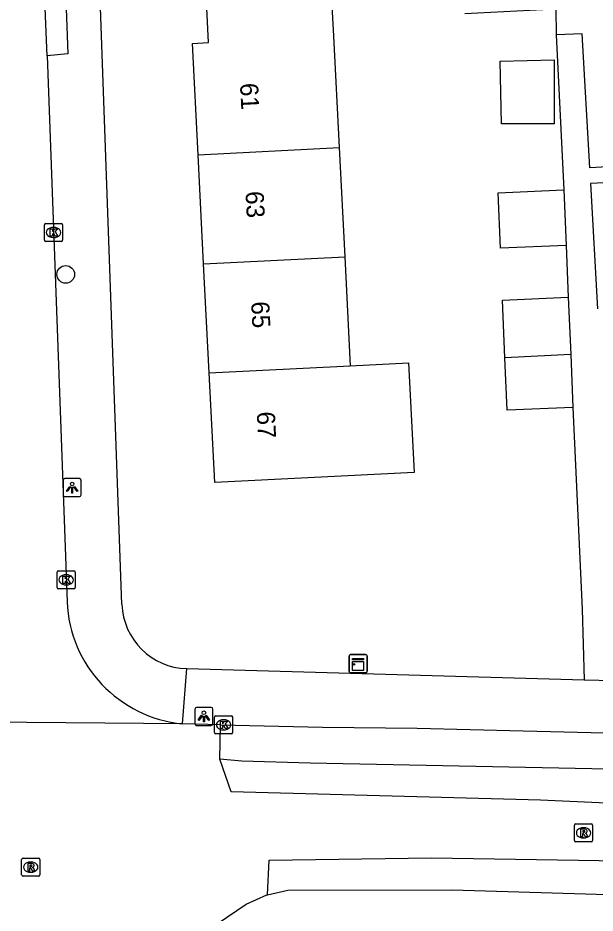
# Model space of a CAD drawing. Extents: x 161084 to 161928, y 385355 to 386522.
# Drawn here: x 161227.61 to 161259.55, y 386155.98 to 386205.55 of the extents above; entities that cross this region are included whole.
import ezdxf

# ---------------------------------------------------------------- set-up
doc = ezdxf.new("R2010")
doc.units = 0
for name, color, linetype in [('IMGEO_Boom', 7, 'Continuous'), ('IMGEO_Kast', 7, 'Continuous'), ('IMGEO_Kolk', 7, 'Continuous'), ('IMGEO_Lichtpunt', 7, 'Continuous'), ('IMGEO_Pand', 7, 'Continuous'), ('IMGEO_Pand_nummerreeks', 7, 'Continuous'), ('IMGEO_Rijbaan_lokaal_gesloten', 7, 'Continuous'), ('IMGEO_Rijbaan_lokaal_open', 7, 'Continuous'), ('IMGEO_Rioolput', 7, 'Continuous'), ('IMGEO_Voetpad_open', 7, 'Continuous')]:
    doc.layers.add(name, color=color, linetype=linetype)

msp = doc.modelspace()

# ---------------------------------------------------------------- linework, layer by layer
at = {"layer": 'IMGEO_Boom'}
msp.add_circle((161230.25, 386191.346), 0.489, dxfattribs=at)
at = {"layer": 'IMGEO_Kast'}
for p, q in [((161245.938, 386169.365), (161245.938, 386170.206)), ((161245.938, 386170.206), (161245.938, 386169.365)), ((161246.013, 386170.29), (161246.854, 386170.29)), ((161246.854, 386170.29), (161246.013, 386170.29)), ((161246.938, 386170.215), (161246.938, 386169.374)), ((161246.938, 386169.374), (161246.938, 386170.215)), ((161246.863, 386169.29), (161246.022, 386169.29)), ((161246.022, 386169.29), (161246.863, 386169.29))]:
    msp.add_line(p, q, dxfattribs=at)
for points in [[(161246.133, 386170.08), (161246.733, 386170.08), (161246.733, 386169.995), (161246.133, 386169.995), (161246.133, 386170.08)], [(161246.133, 386169.905), (161246.733, 386169.905), (161246.733, 386169.416), (161246.133, 386169.416), (161246.133, 386169.905)]]:
    msp.add_lwpolyline(points, dxfattribs=at)
msp.add_circle((161246.217, 386169.754), 0.0377, dxfattribs=at)
for centre, start, end in [((161246.016, 386170.212), 92.4484, 184.2845), ((161246.016, 386170.212), 92.4484, 184.2845), ((161246.86, 386170.212), 2.4484, 94.2845), ((161246.86, 386170.212), 2.4484, 94.2845), ((161246.016, 386169.368), 182.4484, 274.2845), ((161246.016, 386169.368), 182.4484, 274.2845), ((161246.86, 386169.368), 272.4484, 4.2845), ((161246.86, 386169.368), 272.4484, 4.2845)]:
    msp.add_arc(centre, 0.0779, start, end, dxfattribs=at)
at = {"layer": 'IMGEO_Kolk'}
for p, q in [((161229.076, 386193.24), (161229.076, 386194.092)), ((161229.151, 386194.166), (161230.003, 386194.166)), ((161230.077, 386194.092), (161230.077, 386193.24)), ((161229.564, 386193.946), (161229.589, 386193.946)), ((161230.003, 386193.166), (161229.151, 386193.166)), ((161229.587, 386193.386), (161229.562, 386193.386)), ((161229.778, 386174.007), (161229.778, 386174.859)), ((161229.853, 386174.933), (161230.705, 386174.933)), ((161230.266, 386174.713), (161230.291, 386174.713)), ((161230.779, 386174.859), (161230.779, 386174.007)), ((161230.289, 386174.153), (161230.264, 386174.153)), ((161230.705, 386173.933), (161229.853, 386173.933)), ((161238.492, 386165.98), (161238.492, 386166.832)), ((161238.567, 386166.906), (161239.419, 386166.906)), ((161239.493, 386166.832), (161239.493, 386165.98)), ((161238.98, 386166.686), (161239.005, 386166.686)), ((161239.419, 386165.906), (161238.567, 386165.906)), ((161239.003, 386166.126), (161238.978, 386166.126))]:
    msp.add_line(p, q, dxfattribs=at)
for points in [[(161229.076, 386193.24), (161229.076, 386194.092)], [(161229.151, 386194.166), (161230.003, 386194.166)], [(161230.077, 386194.092), (161230.077, 386193.24)], [(161229.397, 386193.866), (161229.52, 386193.866), (161229.52, 386193.715), (161229.65, 386193.866), (161229.814, 386193.866), (161229.668, 386193.715), (161229.821, 386193.466), (161229.669, 386193.466), (161229.584, 386193.63), (161229.52, 386193.563), (161229.52, 386193.466), (161229.397, 386193.466), (161229.397, 386193.866)], [(161230.003, 386193.166), (161229.151, 386193.166)], [(161229.778, 386174.007), (161229.778, 386174.859)], [(161229.853, 386174.933), (161230.705, 386174.933)], [(161230.779, 386174.859), (161230.779, 386174.007)], [(161230.099, 386174.633), (161230.222, 386174.633), (161230.222, 386174.482), (161230.352, 386174.633), (161230.516, 386174.633), (161230.37, 386174.482), (161230.523, 386174.233), (161230.371, 386174.233), (161230.286, 386174.397), (161230.222, 386174.33), (161230.222, 386174.233), (161230.099, 386174.233), (161230.099, 386174.633)], [(161230.705, 386173.933), (161229.853, 386173.933)], [(161238.492, 386165.98), (161238.492, 386166.832)], [(161238.567, 386166.906), (161239.419, 386166.906)], [(161239.493, 386166.832), (161239.493, 386165.98)], [(161238.813, 386166.606), (161238.936, 386166.606), (161238.936, 386166.455), (161239.066, 386166.606), (161239.23, 386166.606), (161239.084, 386166.455), (161239.237, 386166.206), (161239.085, 386166.206), (161239, 386166.37), (161238.936, 386166.303), (161238.936, 386166.206), (161238.813, 386166.206), (161238.813, 386166.606)], [(161239.419, 386165.906), (161238.567, 386165.906)]]:
    msp.add_lwpolyline(points, dxfattribs=at)
for centre, start, end in [((161229.153, 386194.09), 91.552, 178.448), ((161229.153, 386194.09), 91.552, 178.448), ((161230.001, 386194.09), 1.552, 88.448), ((161230.001, 386194.09), 1.552, 88.448), ((161229.153, 386193.242), 181.552, 268.448), ((161229.153, 386193.242), 181.552, 268.448), ((161230.001, 386193.242), 271.552, 358.448), ((161230.001, 386193.242), 271.552, 358.448), ((161229.855, 386174.857), 91.552, 178.448), ((161229.855, 386174.857), 91.552, 178.448), ((161230.703, 386174.857), 1.552, 88.448), ((161230.703, 386174.857), 1.552, 88.448), ((161229.855, 386174.009), 181.552, 268.448), ((161229.855, 386174.009), 181.552, 268.448), ((161230.703, 386174.009), 271.552, 358.448), ((161230.703, 386174.009), 271.552, 358.448), ((161238.569, 386166.83), 91.552, 178.448), ((161238.569, 386166.83), 91.552, 178.448), ((161239.417, 386166.83), 1.552, 88.448), ((161239.417, 386166.83), 1.552, 88.448), ((161238.569, 386165.982), 181.552, 268.448), ((161238.569, 386165.982), 181.552, 268.448), ((161239.417, 386165.982), 271.552, 358.448), ((161239.417, 386165.982), 271.552, 358.448)]:
    msp.add_arc(centre, 0.0765, start, end, dxfattribs=at)
for centre, major_axis, ratio, start_param, end_param in [((161229.563, 386193.666), (-0.387, 0.002), 0.722429, 4.712389, 7.853982), ((161229.588, 386193.666), (-0.39, 0.002), 0.717154, 1.570796, 4.712389), ((161230.265, 386174.433), (-0.387, 0.002), 0.722429, 4.712389, 7.853982), ((161230.29, 386174.433), (-0.39, 0.002), 0.717154, 1.570796, 4.712389), ((161238.979, 386166.406), (-0.387, 0.002), 0.722429, 4.712389, 7.853982), ((161239.004, 386166.406), (-0.39, 0.002), 0.717154, 1.570796, 4.712389)]:
    msp.add_ellipse(centre, major_axis=major_axis, ratio=ratio, start_param=start_param, end_param=end_param, dxfattribs=at)
at = {"layer": 'IMGEO_Lichtpunt'}
for p, q in [((161230.11, 386179.944), (161230.11, 386179.137)), ((161230.11, 386179.944), (161230.11, 386179.137)), ((161231.012, 386180.039), (161230.204, 386180.039)), ((161231.012, 386180.039), (161230.204, 386180.039)), ((161231.106, 386179.137), (161231.106, 386179.944)), ((161231.106, 386179.137), (161231.106, 386179.944)), ((161230.204, 386179.043), (161231.012, 386179.043)), ((161230.204, 386179.043), (161231.012, 386179.043)), ((161237.403, 386167.273), (161237.403, 386166.466)), ((161237.403, 386167.273), (161237.403, 386166.466)), ((161238.305, 386167.368), (161237.497, 386167.368)), ((161238.305, 386167.368), (161237.497, 386167.368)), ((161238.399, 386166.466), (161238.399, 386167.273)), ((161238.399, 386166.466), (161238.399, 386167.273)), ((161237.497, 386166.372), (161238.305, 386166.372)), ((161237.497, 386166.372), (161238.305, 386166.372))]:
    msp.add_line(p, q, dxfattribs=at)
for points in [[(161230.484, 386179.608), (161230.523, 386179.58), (161230.335, 386179.318), (161230.297, 386179.345), (161230.484, 386179.608)], [(161230.696, 386179.58), (161230.734, 386179.607), (161230.921, 386179.345), (161230.882, 386179.317), (161230.696, 386179.58)], [(161230.586, 386179.56), (161230.633, 386179.56), (161230.633, 386179.238), (161230.586, 386179.238), (161230.586, 386179.56)], [(161237.777, 386166.937), (161237.816, 386166.909), (161237.628, 386166.647), (161237.59, 386166.674), (161237.777, 386166.937)], [(161237.879, 386166.889), (161237.926, 386166.889), (161237.926, 386166.567), (161237.879, 386166.567), (161237.879, 386166.889)], [(161237.989, 386166.909), (161238.027, 386166.936), (161238.214, 386166.674), (161238.175, 386166.646), (161237.989, 386166.909)]]:
    msp.add_lwpolyline(points, dxfattribs=at)
for centre in [(161230.609, 386179.742), (161237.902, 386167.071)]:
    msp.add_circle(centre, 0.0994, dxfattribs=at)
for centre, start, end in [((161230.204, 386179.944), 90, 180), ((161230.204, 386179.944), 90, 180), ((161231.012, 386179.944), 0, 90), ((161231.012, 386179.944), 0, 90), ((161230.204, 386179.137), 180, 270), ((161230.204, 386179.137), 180, 270), ((161231.012, 386179.137), 270, 0), ((161231.012, 386179.137), 270, 360), ((161237.497, 386167.273), 90, 180), ((161237.497, 386167.273), 90, 180), ((161238.305, 386167.273), 0, 90), ((161238.305, 386167.273), 0, 90), ((161237.497, 386166.466), 180, 270), ((161237.497, 386166.466), 180, 270), ((161238.305, 386166.466), 270, 0), ((161238.305, 386166.466), 270, 360)]:
    msp.add_arc(centre, 0.0946, start, end, dxfattribs=at)
at = {"layer": 'IMGEO_Pand'}
for points in [[(161244.917, 386207.588), (161245.073, 386204.529), (161245.386, 386198.366)], [(161237.577, 386197.969), (161237.263, 386204.132), (161238.162, 386204.177), (161238.006, 386207.239)], [(161254.299, 386203.156), (161257.282, 386203.217), (161257.282, 386199.677), (161254.369, 386199.677), (161254.299, 386203.156)], [(161237.577, 386197.969), (161245.386, 386198.366)], [(161237.885, 386191.927), (161237.577, 386197.969)], [(161245.386, 386198.366), (161245.694, 386192.324)], [(161265.682, 386196.698), (161259.307, 386196.375), (161259.689, 386189.442)], [(161257.954, 386192.953), (161254.314, 386192.802), (161254.187, 386195.869), (161257.827, 386196.02)], [(161257.827, 386196.02), (161257.954, 386192.953)], [(161237.885, 386191.927), (161245.694, 386192.324)], [(161245.694, 386192.324), (161246.001, 386186.283)], [(161238.192, 386185.886), (161237.885, 386191.927)], [(161254.565, 386186.718), (161254.432, 386189.924), (161258.072, 386190.075)], [(161258.072, 386190.075), (161258.203, 386186.903)], [(161258.203, 386186.903), (161254.565, 386186.718)], [(161258.324, 386183.98), (161254.685, 386183.829), (161254.565, 386186.718)], [(161258.203, 386186.903), (161258.324, 386183.98)], [(161246.001, 386186.283), (161249.232, 386186.447), (161249.541, 386180.378), (161238.501, 386179.817), (161238.192, 386185.886)], [(161238.192, 386185.886), (161246.001, 386186.283)]]:
    msp.add_lwpolyline(points, dxfattribs=at)
at = {"layer": 'IMGEO_Rijbaan_lokaal_gesloten'}
for points in [[(161236.72, 386166.458), (161217.324, 386166.634)], [(161238.814, 386166.41), (161236.72, 386166.458)], [(161238.788, 386164.51), (161238.814, 386166.41)], [(161374.624, 386156.989), (161374.61, 386155.374), (161324.267, 386158.711), (161305.356, 386160.013), (161256.528, 386162.238), (161239.415, 386162.688), (161238.788, 386164.51)], [(161374.624, 386156.989), (161366.942, 386157.54), (161339.344, 386159.386), (161302.942, 386161.895), (161275.912, 386163.457), (161268.539, 386163.776), (161243.782, 386164.273), (161239.995, 386164.392), (161238.788, 386164.51)], [(161241.421, 386156.999), (161241.521, 386158.906), (161250.491, 386159.048), (161267.912, 386158.764), (161298.302, 386157.723), (161301.332, 386157.581), (161301.452, 386155.778)], [(161238.642, 386155.383), (161240.243, 386156.469), (161241.379, 386156.989), (161241.421, 386156.999)], [(161241.421, 386156.999), (161242.539, 386157.25), (161251.651, 386157.273), (161301.452, 386155.778)]]:
    msp.add_lwpolyline(points, dxfattribs=at)
at = {"layer": 'IMGEO_Rijbaan_lokaal_open'}
for points in [[(161229.221, 386203.44), (161228.949, 386210.088)], [(161252.35, 386205.789), (161257.388, 386206.057), (161257.392, 386204.603)], [(161268.456, 386196.861), (161268.401, 386197.756), (161259.259, 386197.253), (161258.84, 386204.656), (161257.392, 386204.603)], [(161229.221, 386203.44), (161230.323, 386173.222)]]:
    msp.add_lwpolyline(points, dxfattribs=at)
msp.add_arc((161237.412, 386173.519), 7.095, 182.4004, 264.405, dxfattribs=at)
at = {"layer": 'IMGEO_Rioolput'}
for p, q in [((161258.419, 386159.997), (161258.419, 386160.849)), ((161258.494, 386160.923), (161259.346, 386160.923)), ((161259.42, 386160.849), (161259.42, 386159.997)), ((161258.907, 386160.703), (161258.932, 386160.703)), ((161259.346, 386159.923), (161258.494, 386159.923)), ((161258.93, 386160.143), (161258.905, 386160.143)), ((161227.813, 386158.096), (161227.813, 386158.948)), ((161227.888, 386159.022), (161228.74, 386159.022)), ((161228.301, 386158.802), (161228.326, 386158.802)), ((161228.814, 386158.948), (161228.814, 386158.096)), ((161228.74, 386158.022), (161227.888, 386158.022)), ((161228.324, 386158.242), (161228.299, 386158.242))]:
    msp.add_line(p, q, dxfattribs=at)
for points in [[(161258.419, 386159.997), (161258.419, 386160.849)], [(161258.494, 386160.923), (161259.346, 386160.923)], [(161259.42, 386160.849), (161259.42, 386159.997)], [(161259.008, 386160.621), (161258.756, 386160.623), (161258.756, 386160.223)], [(161258.756, 386160.223), (161258.88, 386160.223), (161258.88, 386160.385), (161258.891, 386160.385)], [(161258.934, 386160.542), (161258.88, 386160.542), (161258.88, 386160.461)], [(161258.88, 386160.461), (161258.932, 386160.461)], [(161258.938, 386160.356), (161259.009, 386160.223), (161259.149, 386160.223), (161259.084, 386160.349)], [(161259.346, 386159.923), (161258.494, 386159.923)], [(161227.813, 386158.096), (161227.813, 386158.948)], [(161227.888, 386159.022), (161228.74, 386159.022)], [(161228.814, 386158.948), (161228.814, 386158.096)], [(161228.402, 386158.72), (161228.15, 386158.722), (161228.15, 386158.322)], [(161228.15, 386158.322), (161228.274, 386158.322), (161228.274, 386158.484), (161228.285, 386158.484)], [(161228.328, 386158.641), (161228.274, 386158.641), (161228.274, 386158.56)], [(161228.274, 386158.56), (161228.326, 386158.56)], [(161228.332, 386158.455), (161228.403, 386158.322), (161228.543, 386158.322), (161228.478, 386158.448)], [(161228.74, 386158.022), (161227.888, 386158.022)]]:
    msp.add_lwpolyline(points, dxfattribs=at)
for centre, radius, start, end in [((161258.496, 386160.847), 0.0765, 91.552, 178.448), ((161258.496, 386160.847), 0.0765, 91.552, 178.448), ((161259.344, 386160.847), 0.0765, 1.552, 88.448), ((161259.344, 386160.847), 0.0765, 1.552, 88.448), ((161258.89, 386160.332), 0.0533, 26.0293, 88.6989), ((161258.916, 386160.65), 0.19, 274.7715, 282.9687), ((161258.94, 386160.446), 0.0964, 77.0061, 93.1865), ((161258.954, 386160.503), 0.0378, 276.6634, 79.6772), ((161259.007, 386160.511), 0.109, 350.3612, 89.416), ((161259.005, 386160.511), 0.112, 277.5842, 350.9817), ((161258.989, 386160.296), 0.108, 29.5134, 73.7905), ((161258.496, 386159.999), 0.0765, 181.552, 268.448), ((161258.496, 386159.999), 0.0765, 181.552, 268.448), ((161259.344, 386159.999), 0.0765, 271.552, 358.448), ((161259.344, 386159.999), 0.0765, 271.552, 358.448), ((161227.89, 386158.946), 0.0765, 91.552, 178.448), ((161227.89, 386158.946), 0.0765, 91.552, 178.448), ((161228.738, 386158.946), 0.0765, 1.552, 88.448), ((161228.738, 386158.946), 0.0765, 1.552, 88.448), ((161228.284, 386158.431), 0.0533, 26.0293, 88.6989), ((161228.31, 386158.749), 0.19, 274.7715, 282.9687), ((161228.334, 386158.545), 0.0964, 77.0061, 93.1865), ((161228.348, 386158.602), 0.0378, 276.6634, 79.6772), ((161228.401, 386158.61), 0.109, 350.3612, 89.416), ((161228.399, 386158.61), 0.112, 277.5842, 350.9817), ((161228.383, 386158.395), 0.108, 29.5134, 73.7905), ((161227.89, 386158.098), 0.0765, 181.552, 268.448), ((161227.89, 386158.098), 0.0765, 181.552, 268.448), ((161228.738, 386158.098), 0.0765, 271.552, 358.448), ((161228.738, 386158.098), 0.0765, 271.552, 358.448)]:
    msp.add_arc(centre, radius, start, end, dxfattribs=at)
for centre, major_axis, ratio, start_param, end_param in [((161258.906, 386160.423), (-0.387, 0.002), 0.722429, 4.712389, 7.853982), ((161258.931, 386160.423), (-0.39, 0.002), 0.717154, 1.570796, 4.712389), ((161228.3, 386158.522), (-0.387, 0.002), 0.722429, 4.712389, 7.853982), ((161228.325, 386158.522), (-0.39, 0.002), 0.717154, 1.570796, 4.712389)]:
    msp.add_ellipse(centre, major_axis=major_axis, ratio=ratio, start_param=start_param, end_param=end_param, dxfattribs=at)
at = {"layer": 'IMGEO_Voetpad_open'}
for points in [[(161233.365, 386173.077), (161231.29, 386230.881)], [(161228.949, 386210.088), (161230.136, 386210.114), (161230.378, 386203.551), (161229.221, 386203.44)], [(161257.392, 386204.603), (161257.827, 386196.02)], [(161257.954, 386192.953), (161258.072, 386190.075)], [(161258.324, 386183.98), (161258.847, 386172.813), (161258.955, 386168.902)], [(161236.72, 386166.458), (161236.956, 386169.517)], [(161236.956, 386169.517), (161258.955, 386168.902)], [(161258.955, 386168.902), (161260.598, 386168.856)], [(161238.814, 386166.41), (161244.465, 386166.282), (161249.7, 386166.214), (161255.581, 386166.076), (161259.34, 386165.988), (161260.643, 386165.958), (161292.699, 386164.636), (161340.25, 386161.406), (161346.271, 386160.983), (161348.813, 386160.804)]]:
    msp.add_lwpolyline(points, dxfattribs=at)
msp.add_arc((161237.051, 386173.204), 3.688, 181.9693, 268.5275, dxfattribs=at)

# ---------------------------------------------------------------- texts
at = {"layer": 'IMGEO_Pand_nummerreeks'}
for s, rotation, p in [('61', 272.9153, (161239.899, 386201.921)), ('63', 272.9153, (161240.203, 386195.932)), ('65', 272.9153, (161240.514, 386189.83)), ('67', 272.9161, (161240.825, 386183.728))]:
    msp.add_text(s, height=1, rotation=rotation, dxfattribs=at).set_placement(p)

doc.saveas('drawing.dxf')
